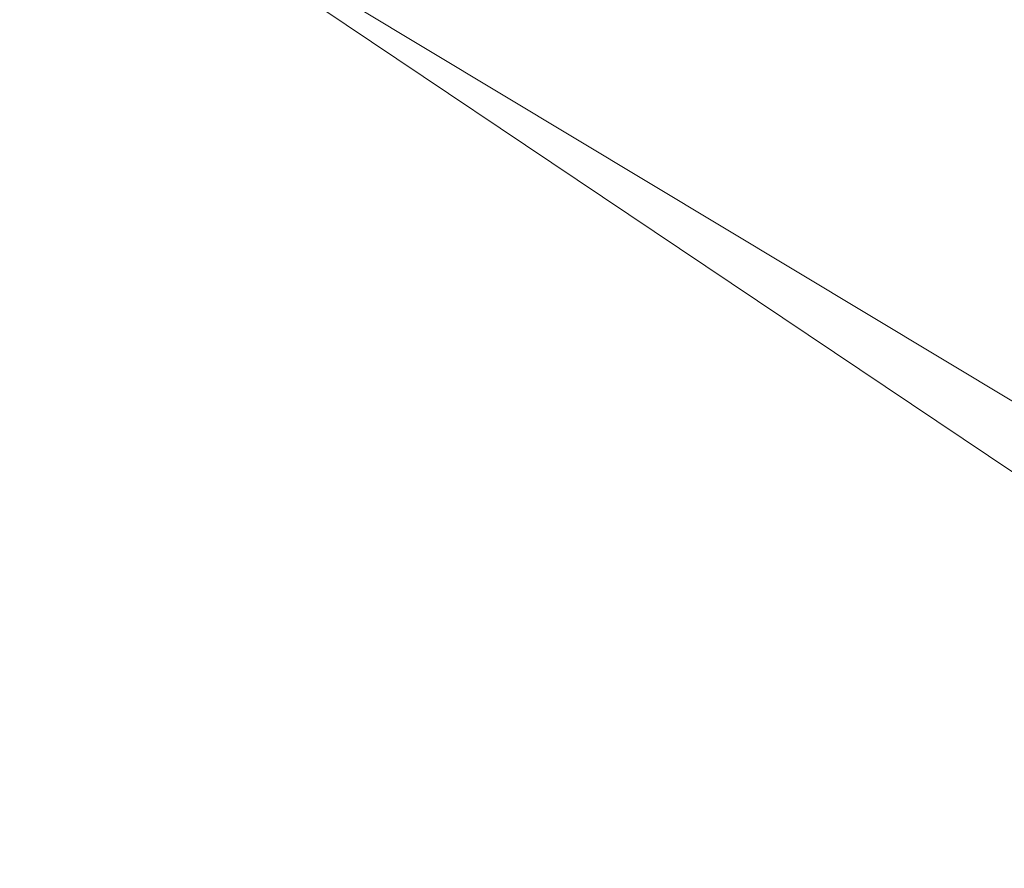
# Model space of a CAD drawing. Header units: inches. Extents: x 66 to 744, y -89 to 88.
# Tile 731 of 1056: x 562.62 to 566.3, y -59.91 to -56.74. Entities that reach past the tile are written whole.
import ezdxf

# ---------------------------------------------------------------- set-up
doc = ezdxf.new("R2010")
doc.units = ezdxf.units.IN
doc.header["$MEASUREMENT"] = 0
for name, color, linetype, true_color in [('CET color Burlywood4', 7, 'Continuous', 0x8d7057), ('CET color Grey100', 7, 'Continuous', 0xffffff), ('CET color Grey80', 7, 'Continuous', 0xcccdc8)]:
    doc.layers.add(name, color=color, linetype=linetype, true_color=true_color)
doc.layers.add('CET Default', color=7, linetype='Continuous')

# ---------------------------------------------------------------- blocks, each defined once
blk = doc.blocks.new('*C154')
at = {"layer": 'CET color Burlywood4', "linetype": 'Continuous', "lineweight": 0}
mesh = blk.add_polyface(dxfattribs=at)
corners = [(47.8819, -0.1181, 27.75), (0.1181, -0.1181, 27.75), (2.4912, -29.913, 27.75), (4.4882, -29.5738, 27.75), (43.4796, -24.255, 27.75), (43.9721, -24.1062, 27.75), (44.4754, -23.9991, 27.75), (44.9859, -23.9346, 27.75), (45.5, -23.913, 27.75), (47.8819, -23.913, 27.75), (0.1181, -29.913, 27.75)]
mesh.append_faces([[corners[k] for k in face] for face in [(0, 2, 1, 0), (0, 3, 2, 0), (0, 4, 3, 0), (0, 5, 4, 0), (0, 6, 5, 0), (0, 7, 6, 0), (0, 8, 7, 0), (0, 9, 8, 0), (2, 10, 1, 2)]])
at = {"layer": 'CET color Grey80', "linetype": 'Continuous', "lineweight": 0}
mesh = blk.add_polyface(dxfattribs=at)
corners = [(47.8819, -0.1181, 29), (0.1181, -0.1181, 29), (2.4912, -29.913, 29), (4.4882, -29.5738, 29), (43.4796, -24.255, 29), (43.9721, -24.1062, 29), (44.4754, -23.9991, 29), (44.9859, -23.9346, 29), (45.5, -23.913, 29), (47.8819, -23.913, 29), (0.1181, -29.913, 29)]
mesh.append_faces([[corners[k] for k in face] for face in [(0, 1, 2, 0), (0, 2, 3, 0), (0, 3, 4, 0), (0, 4, 5, 0), (0, 5, 6, 0), (0, 6, 7, 0), (0, 7, 8, 0), (0, 8, 9, 0), (2, 1, 10, 2)]])
blk = doc.blocks.new('*C150')
at = {"layer": 'CET Default', "linetype": 'Continuous', "lineweight": 0, "rotation": 89.99999999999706}
blk.add_blockref('*C154', (85.3714, -54.2992), dxfattribs=at)
blk = doc.blocks.new('*C194')
at = {"layer": 'CET color Grey100', "linetype": 'Continuous', "lineweight": 0}
mesh = blk.add_polyface(dxfattribs=at)
corners = [(0.0197, 0.6997, 24.6909), (14.9803, 0.6997, 24.6909), (14.9803, 22.9803, 24.6909), (0.0197, 22.9803, 24.6909)]
mesh.append_faces([[corners[k] for k in face] for face in [(0, 1, 2, 0), (0, 2, 3, 0)]])
mesh = blk.add_polyface(dxfattribs=at)
corners = [(0.0197, 0.6997, 24.6713), (14.9803, 0.6997, 24.6713), (14.9803, 22.9803, 24.6713), (0.0197, 22.9803, 24.6713)]
mesh.append_faces([[corners[k] for k in face] for face in [(0, 2, 1, 0), (0, 3, 2, 0)]])
mesh = blk.add_polyface(dxfattribs=at)
corners = [(1.1447, 21.8553, 1.8907), (13.8553, 21.8553, 1.8907), (13.8553, 0.7194, 1.8907), (1.1447, 0.7194, 1.8907), (1.1447, 0.7194, 2.2303), (13.8553, 0.7194, 2.2303), (13.8553, 21.8553, 2.2303), (1.1447, 21.8553, 2.2303)]
mesh.append_faces([[corners[k] for k in face] for face in [(0, 1, 2, 0), (0, 2, 3, 0), (4, 5, 6, 4), (4, 6, 7, 4), (3, 2, 5, 3), (3, 5, 4, 3), (2, 1, 6, 2), (2, 6, 5, 2), (1, 0, 7, 1), (1, 7, 6, 1), (0, 3, 4, 0), (0, 4, 7, 0)]])
blk = doc.blocks.new('*C189')
at = {"layer": 'CET Default', "linetype": 'Continuous', "lineweight": 0, "rotation": 89.99999999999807}
blk.add_blockref('*C194', (118.6456, -52.3879), dxfattribs=at)

msp = doc.modelspace()

# ---------------------------------------------------------------- block references
at = {"layer": 'CET Default', "linetype": 'Continuous', "lineweight": 0}
for name in ['*C150', '*C189']:
    msp.add_blockref(name, (460.4868, -14.1897), dxfattribs=at)

doc.saveas('drawing.dxf')
